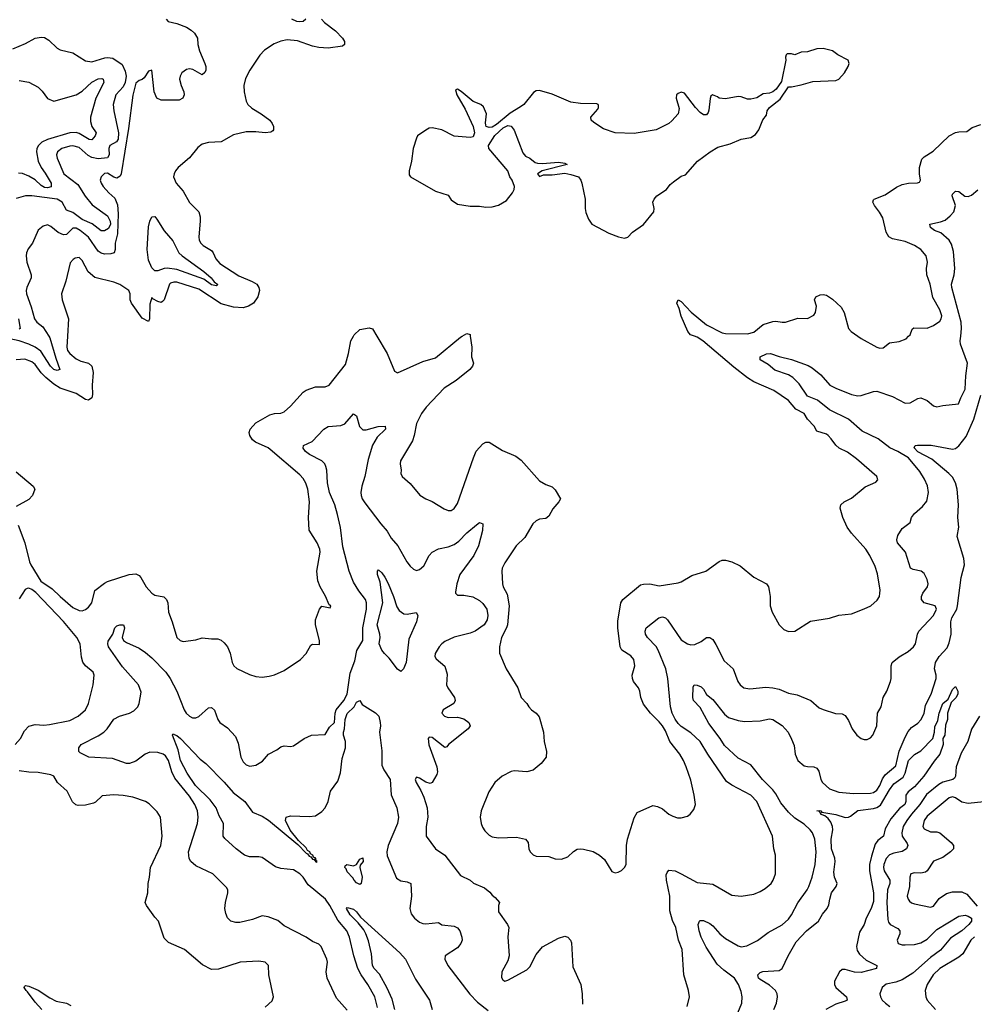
# Model space of a CAD drawing. Header units: inches. Extents: x 1245430 to 1420861, y 606325 to 671315.
# Tile 278 of 319: x 1401553 to 1407609, y 615763 to 622007. Entities that reach past the tile are written whole.
import ezdxf

# ---------------------------------------------------------------- set-up
doc = ezdxf.new("R2010")
doc.units = ezdxf.units.IN
doc.header["$MEASUREMENT"] = 0
doc.layers.add('B4601', color=7, linetype='Continuous')
doc.layers.add('B4602', color=7, linetype='Continuous')

msp = doc.modelspace()

# ---------------------------------------------------------------- linework, layer by layer
at = {"layer": 'B4601', "color": 5}
for points, elevation in [([(1401736.9, 620000), (1401743.1, 619990), (1401781.3, 619861.3), (1401808.2, 619790), (1401790, 619782.9), (1401769.9, 619790), (1401747.9, 619810), (1401686.1, 619906.1), (1401651.2, 619931.3), (1401610.7, 619950.7), (1401550, 619971.7), (1401490, 619984.4), (1401450, 619981.1), (1401390, 619966.9), (1401310, 619989.3), (1401291.3, 620000)], 760), ([(1401855.3, 620000), (1401851.5, 619930), (1401856.8, 619910), (1401870, 619890.2), (1401910, 619857.8), (1401941, 619841), (1401988.9, 619828.9), (1402010.7, 619810.7), (1402018.1, 619770), (1402012.6, 619690), (1402015.2, 619630), (1402010.9, 619609.1), (1401990, 619594.8), (1401970, 619599.5), (1401910, 619637.2), (1401810, 619671.8), (1401770, 619696.2), (1401718.9, 619738.9), (1401688.5, 619768.5), (1401650, 619820.3), (1401630, 619837.3), (1401586, 619854), (1401530, 619850.8)], 780), ([(1401542.4, 618802.4), (1401585, 618690), (1401615.7, 618570), (1401623.7, 618550), (1401687.8, 618447.8), (1401758, 618398), (1401808.6, 618348.6), (1401890, 618279.9), (1401930, 618260.9), (1401950, 618259.2), (1401970, 618266.2), (1401990, 618282), (1402009.4, 618310), (1402030, 618388.4), (1402090, 618434.3), (1402110, 618444.9), (1402248.1, 618488.1), (1402290, 618493.7), (1402310, 618483.8), (1402321.3, 618470), (1402356, 618410), (1402390, 618370.4), (1402410, 618358.7), (1402466.9, 618346.9), (1402484.2, 618330), (1402491.5, 618310), (1402495.8, 618250), (1402520.5, 618190), (1402550.6, 618090.6), (1402570, 618071), (1402590, 618064.9), (1402670, 618075.5), (1402710, 618088.2), (1402770, 618080.4), (1402810, 618080.5), (1402830, 618072.7), (1402850, 618056.3), (1402870.4, 618030), (1402888.2, 617990), (1402901.3, 617930), (1402910.3, 617910.3), (1402930, 617893), (1403010, 617854.4), (1403050, 617841.3), (1403090, 617838.4), (1403136.3, 617843.7), (1403170, 617853), (1403230, 617879.3), (1403335.1, 617950), (1403370, 617988), (1403398.9, 618041.1), (1403410, 618048.2), (1403454.5, 618045.5), (1403455.3, 618070), (1403428.6, 618170), (1403430, 618201), (1403454, 618270), (1403470, 618288), (1403522, 618278), (1403526, 618290), (1403516.6, 618296.6), (1403492.1, 618352.1), (1403459.1, 618410), (1403443.5, 618450), (1403438.4, 618510), (1403459.7, 618630), (1403456.9, 618650), (1403439.7, 618690), (1403388.6, 618770), (1403384.1, 618850), (1403391.4, 618950), (1403379.8, 619030), (1403367.3, 619067.3), (1403350, 619097.6), (1403330, 619120.5), (1403142.4, 619282.4), (1403130, 619292.2), (1403049.1, 619329.1), (1403030, 619343.5), (1403012.4, 619370), (1403008.7, 619390), (1403014, 619410), (1403050, 619451.6), (1403138.8, 619501.2), (1403170, 619510.3), (1403210, 619513.1), (1403230, 619521.7), (1403270, 619556.9), (1403350, 619645.7), (1403370, 619658.6), (1403430, 619680.2), (1403490, 619678.5), (1403516.3, 619690), (1403619.2, 619820.8), (1403639.2, 619890), (1403652.6, 619970), (1403669.5, 620000)], 780), ([(1403818.3, 620000), (1403884.2, 619890), (1403930, 619778), (1403950, 619767.7), (1404110, 619839), (1404190, 619863.2), (1404350, 619994), (1404360.7, 620000)], 780), ([(1404411.4, 620000), (1404420.4, 619930), (1404419.3, 619870), (1404432, 619830), (1404424.6, 619810), (1404409, 619790), (1404320.8, 619719.2), (1404246.4, 619670), (1404131.1, 619550), (1404102, 619510), (1404070, 619446), (1404055.6, 619370), (1404044.2, 619335.8), (1403968.4, 619210), (1403966, 619190), (1403973.4, 619150), (1403970.7, 619130), (1403979.1, 619110), (1404030, 619065.3), (1404091.8, 618991.8), (1404130, 618968.8), (1404170, 618952.7), (1404245.3, 618905.2), (1404270, 618895.3), (1404290, 618894.9), (1404310, 618907.2), (1404330, 618939.3), (1404430.7, 619230), (1404449.3, 619270.7), (1404490, 619318), (1404510, 619328.5), (1404530, 619328.4), (1404616.5, 619276.5), (1404699.4, 619239.4), (1404734.2, 619214.2), (1404850, 619083), (1404890, 619060.7), (1404930, 619046), (1404950, 619026), (1404982.8, 618970), (1404974, 618950), (1404935.1, 618904.9), (1404910, 618859.3), (1404890, 618845.2), (1404850, 618839.3), (1404830, 618829.2), (1404808, 618810), (1404756.5, 618723.5), (1404703, 618670), (1404630, 618562.7), (1404613, 618530), (1404610.5, 618510), (1404614.9, 618430), (1404620.4, 618410), (1404644.3, 618364.3), (1404656.9, 618290), (1404648.1, 618170), (1404642, 618150), (1404610.2, 618090), (1404596.9, 618030), (1404597, 617990), (1404638, 617890), (1404713, 617770), (1404733.4, 617710), (1404770, 617670.6), (1404781.6, 617650), (1404800.4, 617630), (1404829.3, 617609.3), (1404847.4, 617587.4), (1404874.9, 617490), (1404880.3, 617430), (1404893.7, 617366.3), (1404892, 617330), (1404861.6, 617290), (1404810, 617248.6), (1404770, 617238), (1404690, 617243.5), (1404670, 617239.7), (1404613.4, 617210), (1404566, 617170), (1404528.2, 617110), (1404479.3, 616990), (1404474, 616950), (1404479.5, 616910), (1404487.8, 616887.8), (1404504.4, 616864.4), (1404530, 616836.3), (1404550, 616825.5), (1404590, 616818.7), (1404703.7, 616823.7), (1404760.7, 616810), (1404778.4, 616790), (1404783.1, 616750), (1404790.4, 616730), (1404810, 616710.4), (1404830, 616702), (1404910, 616701.6), (1404950, 616686.7), (1404990, 616683.7), (1405030, 616699.5), (1405066.7, 616733.3), (1405090, 616747), (1405110, 616750.3), (1405130, 616747), (1405190, 616732.2), (1405230.8, 616710), (1405262.4, 616682.4), (1405310, 616606), (1405330, 616598), (1405350, 616602), (1405370, 616611.3), (1405390, 616631.3), (1405399.3, 616650), (1405402.9, 616770), (1405409.6, 616810), (1405450, 616946), (1405470, 616979.3), (1405570, 617024), (1405598, 617018), (1405630, 617004), (1405670.3, 616970.3), (1405695.6, 616955.6), (1405726.6, 616946.6), (1405750, 616946), (1405790, 616957.3), (1405805.2, 616970), (1405830, 616998), (1405839.3, 617030), (1405832, 617090), (1405810, 617184), (1405781.5, 617270), (1405763.1, 617310), (1405739.7, 617350), (1405676.8, 617430), (1405650, 617498), (1405630, 617529.7), (1405610, 617555.3), (1405554, 617610), (1405510, 617666), (1405493.3, 617710), (1405487.6, 617750), (1405478.4, 617770), (1405447.3, 617810), (1405439.5, 617830), (1405438.4, 617850), (1405455.4, 617910), (1405449.7, 617950), (1405430, 617973.7), (1405373.3, 618010), (1405362, 618030), (1405347.7, 618150), (1405347.1, 618192.8), (1405367.1, 618310), (1405378.9, 618330), (1405490, 618422.6), (1405510, 618428.8), (1405550.3, 618430.3), (1405610, 618418), (1405730, 618436.5), (1405750, 618442.6), (1405817.1, 618482.9), (1405905.2, 618510), (1405990, 618572.4), (1406010, 618579.5), (1406030, 618580.3), (1406070, 618570.3), (1406124.1, 618544.1), (1406210, 618472.2), (1406290.5, 618430.5), (1406302.8, 618410), (1406307.9, 618387.9), (1406314, 618350), (1406314, 618290), (1406325.5, 618250), (1406370, 618170.8), (1406401.1, 618141.1), (1406430, 618127.3), (1406470, 618130.7), (1406570, 618193), (1406690, 618212.7), (1406750, 618232), (1406830, 618239.3), (1406910, 618270.5), (1406953.2, 618290), (1406993.1, 618326.9), (1407007, 618350), (1407009.6, 618370.3), (1407011.3, 618390), (1406994.1, 618494.1), (1406979.6, 618539.6), (1406946, 618610), (1406920.4, 618650), (1406830, 618750.8), (1406802.6, 618790), (1406774.5, 618850), (1406757.4, 618910), (1406762.4, 618930), (1406783.6, 618950), (1406830, 618972.4), (1406915.4, 619044.6), (1406984.9, 619075.1), (1406996.9, 619090), (1406989.7, 619110), (1406862.3, 619222.3), (1406804.1, 619264.1), (1406752, 619290), (1406729.3, 619310), (1406701.2, 619350), (1406681.2, 619370), (1406670, 619378), (1406610, 619398), (1406592.7, 619430), (1406550, 619474), (1406529.5, 619509.5), (1406477.2, 619537.2), (1406430, 619593), (1406336.3, 619656.3), (1406210, 619710.8), (1406170, 619736.8), (1406082.9, 619802.9), (1405885.9, 619970), (1405850, 619993.3), (1405832.9, 620000)], 780), ([(1405786.9, 615750), (1405801.3, 615810), (1405796.3, 615850), (1405766.6, 615950), (1405755.1, 616110), (1405731.6, 616170), (1405715.1, 616250), (1405694.8, 616294.8), (1405676.8, 616356.8), (1405676.7, 616450), (1405655, 616550), (1405654.7, 616585.2), (1405659.7, 616600.2), (1405670, 616613.1), (1405710, 616608.9), (1405750, 616591.6), (1405850, 616535.8), (1405950, 616525.3), (1406070, 616455.8), (1406130, 616448.4), (1406210, 616462.6), (1406250, 616478.7), (1406282.9, 616497.1), (1406319.6, 616530), (1406333, 616550), (1406348, 616590), (1406348.3, 616710), (1406337.7, 616750), (1406327.4, 616830), (1406229.8, 617050), (1406190, 617090.7), (1406070, 617152.9), (1406036.4, 617176.4), (1405917.8, 617350), (1405870, 617430.6), (1405810, 617485.4), (1405750, 617524.4), (1405730, 617543.4), (1405710, 617571.7), (1405691.5, 617610), (1405681.2, 617650), (1405664.4, 617830), (1405652.2, 617890), (1405602.9, 618010), (1405590, 618031.5), (1405535.6, 618090), (1405523.5, 618110), (1405521.3, 618130), (1405526.3, 618150), (1405606.3, 618213.6), (1405630, 618219.7), (1405650, 618213.4), (1405662, 618202), (1405750, 618075.8), (1405790, 618049.1), (1405810, 618042.7), (1405835.3, 618044.7), (1405876, 618064), (1405910, 618090.4), (1405931.3, 618090), (1405950, 618076), (1405970, 618046), (1406022.3, 617942.3), (1406078.8, 617890), (1406108.2, 617810), (1406123, 617790), (1406147.3, 617770), (1406185.1, 617765.1), (1406286.1, 617773.9), (1406330, 617770.2), (1406370, 617762.5), (1406430, 617735.6), (1406485.1, 617725.1), (1406571.1, 617691.1), (1406624.4, 617644.4), (1406650, 617632), (1406728.1, 617608.1), (1406770, 617604.9), (1406790, 617594), (1406810, 617562.8), (1406833.4, 617510), (1406864, 617470), (1406891.3, 617450), (1406910, 617442), (1406930, 617443), (1406950, 617453.4), (1406964.5, 617470), (1406989.7, 617530.3), (1406995.1, 617610), (1407017.4, 617650), (1407031.3, 617708.7), (1407053.6, 617750), (1407076.9, 617810), (1407081.3, 617830), (1407081.6, 617910), (1407087, 617930), (1407132.6, 617967.4), (1407190, 618000.3), (1407222.9, 618030), (1407234.7, 618050), (1407248, 618110), (1407257.7, 618130), (1407349.7, 618230), (1407369.6, 618270), (1407360.9, 618290), (1407290, 618309.8), (1407274, 618330), (1407274.4, 618350), (1407282.5, 618370), (1407312.8, 618410), (1407315.7, 618430), (1407310, 618457.4), (1407290, 618495.8), (1407270.9, 618510.9), (1407221.4, 618521.4), (1407203.5, 618530), (1407171.9, 618630), (1407121.1, 618690), (1407116.3, 618710), (1407123.3, 618736.7), (1407150, 618781), (1407202, 618818), (1407209.2, 618850), (1407230, 618876), (1407280.1, 618919.9), (1407306.7, 618953.3), (1407318.4, 619010), (1407311.3, 619051.3), (1407293.3, 619093.3), (1407263.3, 619143.3), (1407191.4, 619230), (1407123.4, 619270), (1407072.4, 619292.4), (1406998.6, 619350), (1406898.1, 619398.1), (1406810, 619474.1), (1406690, 619534.1), (1406613.9, 619593.9), (1406550, 619619.2), (1406497.2, 619697.2), (1406457.4, 619737.4), (1406430, 619754.5), (1406344, 619784), (1406301, 619821), (1406249.2, 619850), (1406249.5, 619870), (1406290, 619888.4), (1406314.8, 619890), (1406370, 619871.6), (1406450, 619852.5), (1406554.6, 619814.6), (1406580.5, 619800.5), (1406636.1, 619756.1), (1406691.8, 619690), (1406730, 619670.2), (1406830, 619630.4), (1406870, 619622), (1406890, 619624), (1406969.5, 619650.5), (1406990, 619652.4), (1407090, 619617.3), (1407170, 619575.2), (1407202.4, 619577.6), (1407250, 619604.9), (1407270, 619608.5), (1407310, 619593.1), (1407350, 619559.5), (1407370, 619553.1), (1407410, 619561.6), (1407509.3, 619570.7), (1407522.9, 619610), (1407550, 619664), (1407554.7, 619750), (1407565.2, 619830), (1407522, 619950), (1407518.5, 619970), (1407522.2, 620000)], 760), ([(1406870.4, 620000), (1406890, 619986), (1406990, 619931.4), (1407010, 619924.7), (1407030, 619927.2), (1407070, 619957.6), (1407132.5, 619967.5), (1407175.6, 619984.4), (1407191.7, 620000)], 780), ([(1406108.4, 615710), (1406133.3, 615770), (1406136.4, 615810), (1406130, 615844), (1406112, 615890), (1406087.4, 615930), (1406019.4, 615979.4), (1405977.2, 616017.2), (1405906.8, 616126.8), (1405875.3, 616190), (1405863.7, 616230), (1405857.7, 616270), (1405864.5, 616290), (1405870, 616294.4), (1405890, 616294), (1405930, 616275.5), (1405950, 616260.9), (1405995.3, 616210), (1406030, 616180.5), (1406110, 616135.2), (1406130, 616128.1), (1406165.5, 616134.5), (1406232.7, 616167.3), (1406302, 616218), (1406390, 616266.7), (1406430, 616303.6), (1406448.7, 616330), (1406490, 616407), (1406548.5, 616490), (1406558, 616510), (1406579.1, 616570), (1406598.3, 616650), (1406605.7, 616730), (1406597.2, 616810), (1406581.5, 616850), (1406567.2, 616870), (1406530, 616906.6), (1406470, 616944.8), (1406430, 616982), (1406380.9, 617040.9), (1406350, 617097.6), (1406330, 617124.5), (1406265.3, 617190), (1406190, 617281.6), (1406110, 617325.1), (1406023.8, 617403.8), (1405996, 617450), (1405924.5, 617544.5), (1405870, 617646), (1405826.6, 617690), (1405822.4, 617710), (1405824.8, 617775.2), (1405831.4, 617788.6), (1405850, 617788), (1405876.2, 617776.2), (1405890, 617762.6), (1405910, 617727.7), (1405950, 617697.2), (1406023.1, 617603.1), (1406050, 617583.2), (1406110, 617564), (1406150, 617556.5), (1406250, 617560.4), (1406310, 617574.4), (1406330, 617570.4), (1406390, 617532), (1406428.8, 617490), (1406450, 617444), (1406465.6, 617405.6), (1406473.1, 617350), (1406488.4, 617310), (1406530, 617276.5), (1406550, 617271), (1406590, 617270.2), (1406610, 617260.3), (1406621.8, 617241.8), (1406634.2, 617190), (1406645, 617170), (1406690, 617130.3), (1406750, 617108), (1406841.3, 617101.3), (1406950, 617102.3), (1406970, 617106.3), (1406990, 617121.6), (1407010, 617150.2), (1407026.5, 617193.5), (1407042.3, 617217.7), (1407110, 617274.9), (1407132, 617368), (1407170, 617458.4), (1407190, 617493), (1407210, 617519.3), (1407250, 617546.7), (1407270, 617566.7), (1407290, 617608.2), (1407299.1, 617660.9), (1407334.2, 617730), (1407365.8, 617830), (1407366.4, 617850), (1407355.9, 617890), (1407362.9, 617930), (1407385.8, 617970), (1407436.9, 618023.1), (1407450, 618055.8), (1407461.1, 618110), (1407459.8, 618190), (1407466.5, 618213.5), (1407497.3, 618270), (1407502.9, 618290), (1407524.4, 618470), (1407547, 618550), (1407542.3, 618590), (1407500.9, 618730), (1407511.4, 618790), (1407503.9, 618850), (1407508.7, 618930), (1407499.2, 619030), (1407489.9, 619070), (1407470, 619106.4), (1407446.6, 619130), (1407339.8, 619219.8), (1407250, 619267), (1407227.1, 619292.9), (1407232.8, 619307.2), (1407248, 619310), (1407334, 619310), (1407470, 619284.4), (1407490, 619288.9), (1407510, 619304.6), (1407556, 619364), (1407605.9, 619474.1), (1407650, 619627.3)], 740), ([(1403630, 615727), (1403562.3, 615802.3), (1403502.8, 615930), (1403498, 615970), (1403505.3, 616030), (1403501.5, 616050), (1403465.6, 616130), (1403450, 616145.6), (1403410, 616162.6), (1403370, 616189.7), (1403230, 616260.4), (1403190, 616294.8), (1403130, 616319.1), (1403090, 616323.5), (1403030, 616301.6), (1402950, 616282.7), (1402923.3, 616283.3), (1402891.4, 616291.4), (1402871.5, 616311.5), (1402859.5, 616339.5), (1402853.6, 616370), (1402858, 616410), (1402874, 616470), (1402872.7, 616490), (1402863.9, 616503.9), (1402778.4, 616590), (1402670, 616641.6), (1402638.4, 616670), (1402627.9, 616687.9), (1402623.5, 616730), (1402679.8, 616910), (1402684.4, 616950), (1402680.7, 616990), (1402663.4, 617030), (1402630, 617083.8), (1402537.7, 617197.7), (1402518.1, 617238.1), (1402496.2, 617310), (1402478.3, 617338.3), (1402463.1, 617350), (1402430, 617360.8), (1402378.3, 617361.7), (1402349.4, 617350.6), (1402290, 617306.2), (1402250, 617291.1), (1402230, 617291.1), (1402141.9, 617321.9), (1401990.9, 617330.9), (1401937.3, 617357.3), (1401927, 617367), (1401928.2, 617390), (1401943.5, 617410), (1402050, 617466), (1402086.8, 617490), (1402107.1, 617510), (1402150, 617571.1), (1402186, 617590), (1402250, 617609.5), (1402276.2, 617623.8), (1402301.5, 617650), (1402309.9, 617670), (1402322.7, 617742.7), (1402305.4, 617790), (1402204.3, 617904.3), (1402116, 618030), (1402111.3, 618050), (1402114.5, 618065.5), (1402143.7, 618110), (1402157.2, 618150), (1402170, 618162.8), (1402188, 618170), (1402210.3, 618170.3), (1402217.1, 618150), (1402202, 618090), (1402210.7, 618070), (1402230, 618057.1), (1402310, 618021.5), (1402350, 617994.2), (1402390, 617960.7), (1402479.3, 617870), (1402507.6, 617830), (1402549, 617749), (1402595.4, 617630), (1402609, 617609), (1402630, 617591.3), (1402650, 617581.2), (1402670, 617580.7), (1402690, 617589.3), (1402750, 617644.2), (1402770, 617645.3), (1402788.4, 617628.4), (1402810.2, 617570.2), (1402823.1, 617550), (1402870, 617517), (1402920.9, 617460.9), (1402938.6, 617418.6), (1402955.3, 617330), (1402970, 617301.6), (1402990, 617281.3), (1403013, 617273), (1403050, 617279.6), (1403093.7, 617306.3), (1403131.1, 617348.9), (1403183.8, 617376.2), (1403210, 617396.3), (1403230, 617403), (1403270, 617399.3), (1403290, 617403), (1403357.2, 617450), (1403404, 617470), (1403490, 617474.4), (1403518.9, 617521.1), (1403549.8, 617550), (1403553, 617610), (1403560.2, 617630), (1403608.7, 617690), (1403630.7, 617730), (1403650, 617864), (1403678, 617942), (1403692, 618008), (1403728.9, 618071.1), (1403729.1, 618150), (1403751.9, 618270), (1403753.6, 618310), (1403745.5, 618330), (1403704.5, 618384.5), (1403670, 618441), (1403643.7, 618510), (1403603.6, 618663.6), (1403587.2, 618787.2), (1403569.3, 618869.3), (1403551.1, 618931.1), (1403518.2, 619010), (1403506.2, 619070), (1403501.9, 619150), (1403494.8, 619174.8), (1403487.5, 619190), (1403469.5, 619209.5), (1403391.2, 619250), (1403366, 619270), (1403352, 619290), (1403352.7, 619307.3), (1403408.2, 619331.8), (1403482, 619410), (1403510, 619428.2), (1403590, 619433.4), (1403614.9, 619445.1), (1403670, 619507.3), (1403690, 619496), (1403707.9, 619427.9), (1403730, 619406.4), (1403750, 619406), (1403826.9, 619426.9), (1403872, 619430), (1403874, 619410), (1403820.1, 619359.9), (1403790.2, 619309.8), (1403762.4, 619217.6), (1403741.7, 619110), (1403722.9, 619050), (1403717.3, 619010), (1403719.6, 618990), (1403726, 618970), (1403743, 618943), (1403842.8, 618810), (1403883.6, 618763.6), (1403910, 618720.3), (1403951.9, 618671.9), (1404008.9, 618570), (1404030, 618541.6), (1404050, 618522.4), (1404070, 618514.4), (1404090, 618520.3), (1404115.9, 618544.1), (1404149.7, 618610), (1404170, 618630.3), (1404209.1, 618650.9), (1404270, 618663.8), (1404310, 618679.3), (1404339.3, 618700.7), (1404390, 618754), (1404450, 618804.9), (1404470, 618818.8), (1404490.4, 618810), (1404488.2, 618768.2), (1404463.5, 618670), (1404434.5, 618610), (1404345.4, 618490), (1404326.1, 618430), (1404316.7, 618376.7), (1404317.6, 618370), (1404330, 618358.7), (1404370, 618357.5), (1404427.3, 618347.3), (1404470, 618323.2), (1404490, 618305.2), (1404515.2, 618270), (1404522.9, 618230), (1404518.1, 618201.9), (1404498.9, 618170), (1404443.1, 618130), (1404410, 618117.3), (1404310, 618092.4), (1404250, 618063.5), (1404230.3, 618050), (1404212.9, 618030), (1404188.4, 617988.4), (1404186, 617970), (1404194.9, 617954.9), (1404250, 617907.3), (1404263.7, 617856.3), (1404260.4, 617790), (1404268.2, 617770), (1404310.4, 617710), (1404315.5, 617690), (1404307.3, 617670), (1404238.8, 617630), (1404230.7, 617610), (1404247.3, 617590), (1404270, 617583.1), (1404330, 617583.7), (1404370, 617574.4), (1404402, 617550), (1404410.6, 617530), (1404398, 617510), (1404273, 617410), (1404263, 617397), (1404250, 617392), (1404170, 617454.9), (1404150, 617456.8), (1404143.8, 617450), (1404148, 617408), (1404199, 617270), (1404202.3, 617237.7), (1404199.3, 617220.7), (1404170.2, 617169.8), (1404156.1, 617163.9), (1404130, 617172), (1404090, 617197.3), (1404070, 617204), (1404062.2, 617190), (1404067.4, 617170), (1404098.4, 617118.4), (1404116.6, 617076.6), (1404137.4, 617010), (1404141.7, 616950), (1404130.3, 616890), (1404132.2, 616830), (1404190.2, 616750.2), (1404250.4, 616710), (1404350, 616581.1), (1404410, 616550.3), (1404432.4, 616532.4), (1404502.2, 616502.2), (1404534.7, 616474.7), (1404550, 616454.8), (1404570, 616441), (1404596.3, 616410), (1404590.7, 616390), (1404590.7, 616350), (1404648.2, 616270), (1404655.3, 616250), (1404648.7, 616191.3), (1404657.4, 616070), (1404650, 616039.3), (1404610.6, 615970), (1404610, 615934), (1404618.5, 615918.5), (1404630, 615910.7), (1404650, 615917.1), (1404770, 615981.3), (1404790, 616001.6), (1404830, 616079.3), (1404870, 616128.2), (1404970, 616183.8), (1405010, 616194.9), (1405030, 616188.7), (1405047.2, 616170), (1405052.8, 616152.8), (1405062, 616002), (1405113, 615890), (1405122, 615830), (1405123.5, 615763.5)], 760), ([(1401530, 619139.8), (1401638.9, 619050), (1401648, 619030), (1401634, 618990), (1401610, 618963.9), (1401530, 618919.3)], 780), ([(1401525, 617410), (1401558.2, 617450), (1401583.1, 617496.9), (1401610, 617526.3), (1401650, 617537.6), (1401705.6, 617534.4), (1401742.6, 617537.4), (1401870, 617562.7), (1401924.5, 617590), (1401969.6, 617630), (1401989.6, 617670), (1402018.4, 617790), (1402024.7, 617850), (1402018, 617870), (1401970.5, 617910.5), (1401954.2, 617934.2), (1401945.1, 617965.1), (1401935.7, 618050), (1401915.1, 618090), (1401831, 618191), (1401655.9, 618375.9), (1401630, 618394.8), (1401610, 618402.4), (1401599.7, 618400.3), (1401586.7, 618393.3), (1401550, 618335.3)], 780), ([(1406336.2, 615730), (1406354.5, 615770), (1406360.2, 615810), (1406357.3, 615830), (1406347.7, 615850), (1406310, 615884.6), (1406250, 615919.8), (1406240.2, 615930), (1406236.2, 615950), (1406250, 615964.5), (1406267.8, 615972.2), (1406370, 615977.5), (1406390.3, 615989.7), (1406428.8, 616071.2), (1406479.3, 616160.7), (1406543.4, 616230), (1406620.8, 616290), (1406645.7, 616334.3), (1406675, 616370), (1406686.4, 616393.6), (1406691.2, 616431.2), (1406703.2, 616470), (1406731.4, 616510), (1406738.1, 616530), (1406722.7, 616570), (1406718.3, 616601.7), (1406725.9, 616670), (1406724.2, 616690), (1406703.1, 616750), (1406700.6, 616810), (1406711.3, 616870), (1406709.9, 616890), (1406698.8, 616918.8), (1406681.2, 616941.2), (1406659.6, 616959.6), (1406633.2, 616970), (1406636.4, 616976.4), (1406630, 616978), (1406626.6, 616986.6), (1406609.2, 616990.8), (1406626.8, 616993.2), (1406636, 616990), (1406641.4, 616981.4), (1406730, 616966.2), (1406790, 616947.5), (1406810, 616949.3), (1406824.1, 616955.9), (1406870, 616993.1), (1406970, 617005.6), (1406990, 617011), (1407014.4, 617025.6), (1407070, 617123), (1407099.2, 617160.8), (1407157, 617203), (1407169.7, 617230.3), (1407190.7, 617310), (1407230, 617347.3), (1407270, 617370.9), (1407345.2, 617450), (1407356.1, 617490), (1407357.6, 617522.4), (1407376.8, 617563.2), (1407385.7, 617610), (1407408.4, 617670), (1407442, 617698), (1407470, 617760.5), (1407490, 617778), (1407503.7, 617750), (1407503.6, 617730), (1407492.5, 617707.5), (1407462, 617678), (1407439.5, 617610), (1407438.4, 617570), (1407425.5, 617534.5), (1407420.7, 617470), (1407408, 617450), (1407411.3, 617410), (1407390.8, 617350), (1407354.2, 617305.8), (1407287.7, 617210), (1407230, 617142.6), (1407190.1, 617109.9), (1407173.6, 617090), (1407174.3, 617050), (1407167.6, 617030), (1407134.8, 617005.2), (1407079.4, 616940.6), (1407043.3, 616876.7), (1407032.1, 616830), (1406997.6, 616802.4), (1406980.8, 616779.2), (1406956.3, 616703.7), (1406944.6, 616650), (1406943.3, 616610), (1406969.6, 616470), (1406970, 616416), (1406954.6, 616370), (1406922.1, 616310), (1406910, 616269.6), (1406880, 616220), (1406860.8, 616130), (1406865.2, 616105.2), (1406880.4, 616080.4), (1406923.7, 616043.7), (1406991, 616010), (1406987.3, 615990), (1406890, 615965.4), (1406847.7, 615967.7), (1406790, 615984.4), (1406770, 615984.7), (1406754, 615970), (1406721.7, 615910), (1406721.7, 615890), (1406730.3, 615870), (1406797.3, 615810), (1406802, 615790), (1406790, 615782.4), (1406730, 615764.3), (1406666.3, 615730)], 720), ([(1403823.4, 615743.4), (1403806.6, 615810), (1403762.3, 615890), (1403719.1, 615950), (1403698, 615990), (1403672.5, 616070), (1403645.7, 616190), (1403627.8, 616230), (1403570, 616297.4), (1403521.2, 616390), (1403492.4, 616430), (1403382.1, 616522.1), (1403351.3, 616570), (1403330, 616590.6), (1403290, 616615.4), (1403210, 616623.9), (1403174.6, 616634.6), (1403090, 616694.4), (1403070, 616699), (1403010, 616699.5), (1402979.7, 616710), (1402925.1, 616750), (1402854.9, 616814.9), (1402843.1, 616830), (1402846.5, 616910), (1402818.4, 616958.4), (1402800.1, 617010), (1402760.7, 617060.7), (1402668, 617150), (1402616, 617230), (1402573.8, 617310), (1402557.2, 617377.2), (1402522, 617470), (1402523.5, 617476.5), (1402530, 617478.7), (1402533.6, 617473.6), (1402550, 617469.1), (1402573, 617450), (1402698.2, 617318.2), (1402733.1, 617290), (1402850, 617172.4), (1402906.6, 617106.6), (1402981.9, 617050), (1403030, 616981.9), (1403090, 616957.2), (1403131, 616931), (1403316.9, 616776.9), (1403370, 616721.8), (1403378.7, 616718.7), (1403390, 616702.9), (1403399.5, 616699.5), (1403410, 616684.1), (1403418.5, 616681.5), (1403426, 616686), (1403422.4, 616677.6), (1403434.5, 616665.5), (1403440.9, 616670), (1403433.2, 616673.2), (1403430.5, 616690), (1403415.8, 616695.8), (1403411.7, 616710), (1403397.1, 616717.1), (1403392.9, 616730), (1403379.1, 616739.1), (1403370, 616755), (1403321.6, 616801.6), (1403268.5, 616868.5), (1403238, 616930), (1403242.4, 616950), (1403270, 616958.6), (1403390, 616954.6), (1403430, 616958.7), (1403470, 616987), (1403489.7, 617010), (1403509.8, 617050), (1403525.2, 617114.8), (1403570, 617179.5), (1403588.8, 617231.2), (1403597.5, 617322.5), (1403619.2, 617390), (1403619.6, 617430), (1403607.7, 617470), (1403606.5, 617490), (1403612.8, 617510), (1403617.7, 617570), (1403630, 617606.8), (1403675.1, 617650), (1403690, 617680.5), (1403710, 617690.5), (1403725.1, 617665.1), (1403810, 617612.7), (1403831.1, 617591.1), (1403839.7, 617550), (1403841.4, 617530), (1403834.5, 617490), (1403849.6, 617370), (1403850, 617280.7), (1403862.7, 617250), (1403903.8, 617190), (1403910, 617090.8), (1403945.4, 617010), (1403956.3, 616950), (1403949.4, 616910), (1403889.4, 616770), (1403882.7, 616730), (1403884.8, 616704.8), (1403943.2, 616563.2), (1403970, 616547), (1404010, 616541.1), (1404033.7, 616530), (1404037.6, 616450), (1404027.1, 616370), (1404037.2, 616337.2), (1404056.9, 616310), (1404090, 616284.7), (1404110, 616275.8), (1404130, 616273.6), (1404210, 616282), (1404230, 616268.2), (1404310, 616259.4), (1404330, 616247.8), (1404344.7, 616230), (1404358.4, 616190), (1404358.9, 616170), (1404351.8, 616148.2), (1404330, 616121.6), (1404252.7, 616070), (1404249.1, 616050), (1404267.8, 616010), (1404408.3, 615828.3), (1404457.6, 615777.6), (1404524.9, 615724.9)], 740), ([(1407641.3, 617590), (1407591.9, 617508.1), (1407568.2, 617430), (1407524.9, 617355.1), (1407494.1, 617270), (1407488.8, 617211.2), (1407482.8, 617197.2), (1407471.6, 617188.4), (1407410, 617171.8), (1407382.6, 617157.4), (1407305.7, 617094.3), (1407263.6, 617030), (1407209.6, 616970), (1407180.3, 616930), (1407158.1, 616890), (1407148.4, 616850), (1407150.7, 616830.7), (1407183.5, 616783.5), (1407187.7, 616770), (1407179.3, 616750), (1407150, 616733.5), (1407097.3, 616722.7), (1407070, 616710.6), (1407050, 616687.3), (1407034.4, 616650), (1407032.6, 616630), (1407037.6, 616610), (1407072.4, 616550), (1407071.8, 616530), (1407058.3, 616490), (1407053.6, 616410), (1407061.1, 616301.1), (1407065.3, 616285.3), (1407075.8, 616270), (1407124.1, 616244.1), (1407136, 616230), (1407135.3, 616210), (1407118.9, 616170), (1407125.5, 616150), (1407150, 616141.3), (1407170, 616140.2), (1407230, 616142.3), (1407270, 616153.3), (1407310, 616176.8), (1407370, 616238.5), (1407510, 616323), (1407550, 616328.8), (1407570, 616323), (1407590.2, 616310), (1407590.2, 616290), (1407574.8, 616270), (1407530.1, 616230), (1407458, 616182), (1407393.7, 616106.3), (1407330, 616060.6), (1407218.5, 615961.5), (1407150, 615917.8), (1407110, 615903.2), (1407050, 615890.6), (1407023.1, 615870), (1407009, 615830), (1407013.4, 615810), (1407024.9, 615790), (1407044.6, 615770), (1407073.7, 615750)], 740), ([(1403110, 615746), (1403155.1, 615784.9), (1403162.7, 615810), (1403133.3, 615950), (1403131.6, 616010), (1403111, 616031), (1403070, 616036.9), (1402952, 616030), (1402814.7, 615985.3), (1402770, 615984.7), (1402712.8, 616012.8), (1402599, 616110), (1402496.2, 616156.2), (1402470, 616182), (1402433.2, 616290), (1402410, 616315.3), (1402358, 616390), (1402349.6, 616410), (1402366.6, 616470), (1402366.9, 616530), (1402375.8, 616570), (1402381.7, 616630), (1402448.1, 616770), (1402457.3, 616830), (1402445.1, 616950), (1402424.2, 616984.2), (1402374.6, 617034.6), (1402350, 617049.6), (1402270, 617077.6), (1402210, 617087.8), (1402150, 617091.5), (1402074.9, 617085.1), (1402033.9, 617046.1), (1402020.7, 617039.3), (1401970, 617025.3), (1401924.2, 617024.2), (1401908.7, 617028.7), (1401887.6, 617047.6), (1401854.7, 617114.7), (1401793.6, 617170), (1401769.3, 617210), (1401750, 617218.3), (1401670, 617233.6), (1401610, 617234.8), (1401550, 617243.2)], 780), ([(1407670, 617048.2), (1407570, 617037.4), (1407530, 617046.3), (1407490, 617072), (1407470, 617079.3), (1407450, 617073.5), (1407310, 616957.5), (1407290.2, 616930), (1407281.8, 616890), (1407290, 616875.8), (1407330, 616858.2), (1407370, 616857.6), (1407390.9, 616850.9), (1407461.1, 616790), (1407476.5, 616770), (1407477.6, 616750), (1407458, 616730), (1407410, 616695.1), (1407350, 616671.5), (1407310.3, 616610), (1407298.4, 616601.6), (1407270, 616595.3), (1407230, 616598.2), (1407207, 616590), (1407200.2, 616570), (1407196.8, 616510), (1407183.8, 616450), (1407188.3, 616430), (1407198, 616418), (1407210, 616407.5), (1407230, 616401.1), (1407330, 616378.7), (1407350, 616386.4), (1407386.6, 616433.4), (1407433.2, 616466.8), (1407470, 616477.7), (1407530, 616476.8), (1407561.5, 616461.5), (1407626.1, 616386.1)], 760), ([(1403932.5, 615730), (1403915.6, 615795.6), (1403884.9, 615864.9), (1403835, 615955), (1403802.5, 615990), (1403790.5, 616010), (1403784.4, 616084.4), (1403765.3, 616165.3), (1403748.6, 616210), (1403735.2, 616235.2), (1403699.8, 616279.8), (1403648.3, 616330), (1403625, 616370), (1403630, 616376.5), (1403670, 616366.9), (1403690, 616350.1), (1403715.7, 616315.7), (1403965, 616090), (1404000.5, 616050), (1404062.8, 615922.8), (1404152.4, 615790), (1404170.1, 615730.1)], 720), ([(1407610, 616192.1), (1407586.4, 616170), (1407536.6, 616083.4), (1407510, 616062.3), (1407389.1, 615990), (1407348.4, 615950), (1407309.1, 615890), (1407296.1, 615850), (1407300.3, 615810), (1407310.3, 615790), (1407362.3, 615730)], 760), ([(1401692.7, 615730), (1401650, 615776), (1401603.3, 615843.3), (1401594, 615850), (1401582, 615870), (1401583.1, 615876.9), (1401590, 615882), (1401610, 615878.8), (1401670, 615852.7), (1401743.6, 615803.6), (1401783.9, 615783.9), (1401850, 615771.3), (1401876.5, 615756.5)], 780)]:
    msp.add_lwpolyline(points, dxfattribs=dict(at, elevation=elevation))
for points, elevation in [([(1404010, 618238.3), (1404067.1, 618247.1), (1404079.1, 618230), (1404070.4, 618190), (1404021.6, 618078.4), (1404004.2, 617930), (1403988.6, 617891.4), (1403970, 617873.7), (1403950, 617888.4), (1403897.6, 617957.6), (1403867.3, 617987.3), (1403850.3, 618010), (1403833.2, 618050), (1403839.2, 618090), (1403837.5, 618110), (1403820.2, 618170), (1403856.7, 618310), (1403840.3, 618440.3), (1403823.1, 618490), (1403822.9, 618510), (1403830, 618519.1), (1403850, 618500.3), (1403870, 618472), (1403890, 618432.7), (1403923.8, 618350), (1403944.6, 618284.6), (1403960.2, 618260.2), (1403990, 618240.3)], 740), ([(1403710, 616522.4), (1403690, 616533.3), (1403674.7, 616550), (1403665.8, 616565.8), (1403630, 616603.7), (1403623.2, 616623.2), (1403615.3, 616630), (1403618, 616642), (1403628.9, 616651.1), (1403670, 616642), (1403688.9, 616651.1), (1403710, 616684.7), (1403730, 616692), (1403732.7, 616670), (1403713.4, 616646.6), (1403710.5, 616630), (1403726, 616570), (1403719.3, 616530)], 720)]:
    msp.add_lwpolyline(points, close=True, dxfattribs=dict(at, elevation=elevation))
at = {"layer": 'B4602', "color": 5}
for points, elevation in [([(1402482.4, 622010), (1402495.6, 621995.6), (1402550, 621983.1), (1402610, 621961.1), (1402641.3, 621941.3), (1402661.8, 621921.8), (1402680.5, 621890), (1402683, 621850), (1402694.3, 621810), (1402727.7, 621730), (1402733.1, 621710), (1402732.9, 621687.2), (1402727.8, 621672.2), (1402710, 621658.7), (1402651.7, 621691.7), (1402630, 621695.8), (1402610, 621692), (1402582.3, 621670), (1402571.1, 621650), (1402566.8, 621630), (1402577.1, 621590), (1402594.7, 621550), (1402596.5, 621530), (1402588.7, 621510), (1402563.5, 621496.5), (1402450, 621497.9), (1402422.2, 621510), (1402405.6, 621550), (1402390, 621688), (1402370, 621682), (1402341.4, 621638.6), (1402330, 621628), (1402310, 621622), (1402290, 621605.2), (1402270, 621529.2), (1402242.6, 621317.4), (1402197.5, 621030), (1402190, 621015.3), (1402170, 621003.4), (1402150, 621009.8), (1402110, 621033.3), (1402090, 621032.2), (1402069, 621010), (1402063.6, 620990), (1402069.2, 620970), (1402082.4, 620950), (1402118, 620910), (1402156.3, 620876.3), (1402173.6, 620833.6), (1402176.9, 620776.9), (1402173.1, 620650), (1402158.2, 620590), (1402158.6, 620550), (1402151.3, 620530), (1402130, 620522.5), (1402090, 620521.3), (1402070, 620526), (1402050, 620538.8), (1401990, 620627.9), (1401936.8, 620670), (1401910, 620685), (1401890, 620684.4), (1401850, 620645), (1401830, 620642.9), (1401797.2, 620657.2), (1401750, 620695.8), (1401730, 620706.3), (1401701.6, 620698.4), (1401670, 620671.8), (1401634.3, 620590), (1401605.7, 620554.3), (1401595.9, 620530), (1401593.9, 620510), (1401598.9, 620470), (1401625, 620390), (1401626, 620370), (1401598.3, 620310), (1401593.8, 620290), (1401595.5, 620270), (1401625.9, 620185.9), (1401645.9, 620110), (1401661.8, 620090), (1401699.9, 620059.9), (1401736.9, 620000)], 760), ([(1403466.3, 622010), (1403485.5, 621990), (1403557.2, 621937.2), (1403600.7, 621890), (1403612.4, 621870), (1403614, 621850), (1403600.3, 621839.8), (1403510, 621827.3), (1403450, 621831.5), (1403410, 621840.5), (1403314.1, 621874.1), (1403250, 621879.8), (1403208.4, 621871.6), (1403166.5, 621853.5), (1403106.8, 621813.2), (1403076.9, 621783.1), (1403013.2, 621686.8), (1402985.1, 621634.9), (1402974, 621590), (1402976.1, 621550), (1402989.2, 621490), (1403000.8, 621470), (1403026.2, 621446.2), (1403085.3, 621410), (1403139.3, 621370), (1403154.9, 621350), (1403162, 621330), (1403162.8, 621310), (1403158, 621302), (1403145.5, 621294.5), (1403110.3, 621289.7), (1403050, 621296.4), (1402990, 621295.8), (1402910, 621277), (1402830, 621232.8), (1402750, 621228.6), (1402710, 621217.7), (1402683.4, 621196.6), (1402630, 621131.2), (1402557.1, 621070), (1402540.4, 621050), (1402532.2, 621030), (1402528.5, 621010), (1402544.4, 620970), (1402590, 620919.5), (1402630, 620848.5), (1402689.2, 620789.2), (1402697.1, 620757.1), (1402698, 620730), (1402688.2, 620630), (1402691.5, 620610), (1402702.3, 620590), (1402715.8, 620575.8), (1402770, 620543.6), (1402781.1, 620530), (1402796.6, 620490), (1402821.7, 620461.7), (1402942.6, 620382.6), (1403027.7, 620347.7), (1403056.1, 620330), (1403069.2, 620310), (1403074.7, 620290), (1403063.6, 620250), (1403035.2, 620210), (1403003.5, 620190), (1402970, 620179.9), (1402910, 620183.9), (1402830, 620205.9), (1402690, 620298.7), (1402550, 620342.4), (1402530, 620343.8), (1402510, 620337.2), (1402503, 620330), (1402470, 620231.1), (1402459.4, 620220.6), (1402450, 620214.5), (1402430, 620220.6), (1402396.9, 620236.9), (1402390, 620245.2), (1402377.3, 620202.7), (1402376.4, 620110), (1402370, 620094), (1402330, 620115.3), (1402262, 620210), (1402254, 620230), (1402253.2, 620270), (1402246, 620290), (1402187.3, 620327.3), (1402150, 620343.2), (1402030, 620373.5), (1401988, 620408), (1401950, 620479.5), (1401939.5, 620490), (1401930, 620498.4), (1401905.1, 620494.9), (1401892.4, 620487.6), (1401873.4, 620466.6), (1401845.5, 620350), (1401818.3, 620270), (1401823.1, 620230), (1401861.3, 620110), (1401855.3, 620000)], 780), ([(1403367.1, 622010), (1403350, 621995.2), (1403330, 621994.3), (1403310, 621995.8), (1403278.6, 622010)], 760), ([(1401510, 621822.3), (1401590, 621857.3), (1401650, 621890.2), (1401690, 621896.5), (1401710, 621894.6), (1401738.4, 621878.4), (1401790, 621826), (1401810, 621815.6), (1401890, 621796.5), (1401970, 621746.2), (1402010, 621741.2), (1402093.9, 621766.1), (1402110, 621768.7), (1402143.8, 621763.8), (1402203.5, 621723.5), (1402222, 621682), (1402227.7, 621650), (1402222.2, 621610), (1402210, 621581.3), (1402162, 621530), (1402146.6, 621470), (1402149.4, 621430), (1402180.6, 621290), (1402178.1, 621250), (1402166.7, 621233.3), (1402125.5, 621210), (1402118.3, 621190), (1402121.1, 621150), (1402110, 621130.9), (1402050, 621125.6), (1402010, 621134.2), (1401986.8, 621146.8), (1401930, 621197.3), (1401890, 621207.2), (1401870, 621205.7), (1401819.6, 621190), (1401792.9, 621170), (1401787, 621150), (1401789.5, 621130), (1401832.6, 621030), (1401921.3, 620961.3), (1401968.4, 620888.4), (1402013.1, 620833.1), (1402110, 620762.7), (1402125.9, 620730), (1402127.8, 620710), (1402116.9, 620683.1), (1402090, 620668.1), (1402070, 620669.1), (1402013, 620713), (1401950, 620739.4), (1401890, 620785.2), (1401850, 620798.5), (1401821.4, 620850), (1401790, 620870.3), (1401630, 620890.5), (1401589.5, 620890.5), (1401530, 620874.4)], 740), ([(1401550, 621620.9), (1401610, 621610.4), (1401670, 621579.5), (1401694.9, 621554.9), (1401730, 621507.4), (1401770, 621490.3), (1401910, 621530.1), (1401950, 621553.9), (1402010, 621612.2), (1402050, 621632.8), (1402074.6, 621634.6), (1402081.6, 621630), (1402086.3, 621610), (1402036.5, 621510), (1402001.7, 621390), (1402001.6, 621361.6), (1402010, 621330.4), (1402037.2, 621290), (1402031.7, 621270), (1402010, 621245.8), (1401992.9, 621247.1), (1401930, 621285.8), (1401910, 621291.6), (1401870, 621290.7), (1401730, 621248.3), (1401693.8, 621230), (1401672.2, 621210), (1401662.4, 621190), (1401659.2, 621170), (1401670.1, 621110.1), (1401689.6, 621070), (1401715.2, 621035.2), (1401752.7, 620970), (1401752.4, 620947.6), (1401730, 620941.1), (1401710, 620944.3), (1401690, 620956), (1401651.6, 620991.6), (1401610, 621016), (1401570, 621032.5), (1401545.3, 621034.7)], 720), ([(1407191.7, 620000), (1407202, 620010), (1407214.5, 620045.5), (1407226, 620054), (1407310, 620050.7), (1407350, 620068.5), (1407390, 620095.5), (1407398.9, 620110), (1407403.1, 620130), (1407390, 620167), (1407346.3, 620246.3), (1407329.7, 620330), (1407308.2, 620390), (1407305.4, 620430), (1407312.8, 620470), (1407304.2, 620510), (1407269.8, 620549.8), (1407230, 620575.1), (1407170, 620600.3), (1407090, 620617.7), (1407066.6, 620630), (1407050, 620659.5), (1407027.7, 620750), (1407007.6, 620787.6), (1406975.1, 620830), (1406965.6, 620850), (1406970, 620864.7), (1406974, 620870), (1407043.9, 620896.1), (1407115.6, 620944.4), (1407150, 620961.5), (1407191.2, 620971.2), (1407248.1, 620971.9), (1407262, 620978), (1407267.6, 620990), (1407260.3, 621030), (1407262, 621070), (1407276.5, 621123.5), (1407290, 621137.4), (1407346.7, 621173.3), (1407449.8, 621270), (1407490, 621292.3), (1407510, 621297.1), (1407561.8, 621298.2), (1407596, 621324), (1407650, 621342.6)], 780), ([(1407522.2, 620000), (1407528.3, 620050), (1407526.1, 620090), (1407466, 620310), (1407464.7, 620330), (1407481.7, 620390), (1407486, 620430), (1407477.6, 620537.6), (1407464.1, 620584.1), (1407448.4, 620608.4), (1407395.3, 620655.3), (1407356.2, 620670), (1407330, 620689.8), (1407327.3, 620710), (1407394.8, 620725.2), (1407423, 620737), (1407455.9, 620764.1), (1407478, 620790), (1407489.7, 620830), (1407467.4, 620890), (1407470, 620901), (1407490, 620920.7), (1407510, 620918.8), (1407548.8, 620888.8), (1407570, 620885.7), (1407590, 620893.7), (1407630, 620928)], 760), ([(1405832.9, 620000), (1405807.2, 620010), (1405790.6, 620030), (1405750, 620127.6), (1405736.8, 620176.8), (1405722.2, 620210), (1405729.6, 620230), (1405750, 620220.9), (1405812.8, 620152.8), (1405910, 620071.8), (1406010, 620022.6), (1406030, 620017.2), (1406170, 620014.9), (1406210, 620025.5), (1406270, 620073.7), (1406330, 620094), (1406350, 620096.5), (1406390, 620088.4), (1406410, 620090.2), (1406490, 620114), (1406550, 620112.9), (1406590, 620134.3), (1406601.2, 620150), (1406606.6, 620190), (1406595.4, 620230), (1406603.6, 620250), (1406630, 620262.7), (1406650, 620265.2), (1406670, 620259.6), (1406710, 620234.6), (1406764.1, 620184.1), (1406782.4, 620150), (1406810.4, 620050), (1406828.5, 620030), (1406870.4, 620000)], 780), ([(1401544.3, 620110), (1401555.9, 620050), (1401550, 620044.8)], 740), ([(1403669.5, 620000), (1403675.1, 620010), (1403710, 620043.8), (1403770, 620053.4), (1403790, 620047.3), (1403818.3, 620000)], 780), ([(1404360.7, 620000), (1404390, 620016.4), (1404410, 620011), (1404411.4, 620000)], 780)]:
    msp.add_lwpolyline(points, dxfattribs=dict(at, elevation=elevation))
for points, elevation in [([(1406650, 621824.2), (1406610, 621823.6), (1406550, 621802.9), (1406510, 621802), (1406470, 621785.2), (1406450, 621792), (1406422, 621790), (1406415.3, 621784.7), (1406410.8, 621770), (1406413, 621750), (1406385.3, 621614.7), (1406352.6, 621567.4), (1406330.2, 621549.8), (1406310, 621541.6), (1406270, 621537.2), (1406230, 621512.3), (1406190, 621502.9), (1406170, 621503.7), (1406130, 621518.4), (1406110, 621519.6), (1406030, 621506), (1405990.8, 621509.2), (1405978.9, 621518.9), (1405948, 621532), (1405937.3, 621522.7), (1405932.3, 621507.7), (1405925.5, 621434.5), (1405920.3, 621419.7), (1405910, 621403.7), (1405896.7, 621403.3), (1405890, 621403.6), (1405870, 621419.6), (1405839.7, 621450), (1405770, 621540.5), (1405750, 621548), (1405730, 621539.7), (1405720.3, 621530), (1405717.6, 621510), (1405735.5, 621444.5), (1405730.7, 621410), (1405690, 621365.2), (1405670, 621349.3), (1405590, 621309.3), (1405450, 621285.6), (1405329.5, 621289.5), (1405255.5, 621315.5), (1405194.5, 621354.5), (1405179, 621370), (1405176, 621390), (1405220.6, 621439.4), (1405225.4, 621450), (1405223.8, 621463.8), (1405222.4, 621470), (1405214.2, 621474.2), (1405110, 621475.5), (1405050, 621484), (1404930, 621535), (1404850, 621557.7), (1404830, 621556.7), (1404813.2, 621546.8), (1404750, 621470.7), (1404730, 621454.8), (1404665, 621415), (1404577.6, 621342.4), (1404550, 621325.6), (1404530, 621323.1), (1404512.7, 621330), (1404510, 621338), (1404507, 621353), (1404514, 621410), (1404495.5, 621455.5), (1404478, 621470), (1404430, 621489), (1404353, 621553), (1404330, 621566.3), (1404318, 621562), (1404325.8, 621530), (1404379.4, 621439.4), (1404428.8, 621330), (1404437.4, 621290), (1404430, 621265.1), (1404410, 621261), (1404310, 621268), (1404230, 621308.4), (1404170, 621321.7), (1404150, 621318.9), (1404130, 621307.8), (1404077.3, 621270), (1404070, 621255.3), (1404048.2, 621190), (1404038.7, 621110), (1404023.8, 621050), (1404024.5, 621024.5), (1404031.3, 621010), (1404190, 620921.1), (1404270, 620895.5), (1404290, 620866), (1404330, 620837.3), (1404410, 620825.5), (1404470, 620825.5), (1404510, 620818.4), (1404550, 620820.4), (1404589.6, 620830.4), (1404640.1, 620859.9), (1404679.3, 620910), (1404689.3, 620930), (1404691.6, 620950), (1404677.2, 620990), (1404661.2, 621010), (1404649.3, 621050), (1404529.8, 621189.8), (1404526.9, 621210), (1404567.9, 621272.1), (1404619.2, 621320.8), (1404650, 621336.8), (1404670, 621332.6), (1404690, 621306.7), (1404743.7, 621163.7), (1404761.4, 621141.4), (1404790, 621129.1), (1404822.5, 621102.5), (1404836.8, 621096.8), (1404870, 621095.3), (1404970, 621104.2), (1405010, 621098), (1405026, 621090), (1404866.8, 621050), (1404838, 621030), (1404850, 621014), (1404875.6, 621024.4), (1404930, 621024.3), (1405010, 621033.4), (1405050, 621026), (1405097.1, 621010), (1405112.7, 620990), (1405118.4, 620970), (1405139.5, 620870), (1405140.5, 620810), (1405145.2, 620785.2), (1405162, 620742), (1405183, 620710), (1405290, 620652.7), (1405352, 620630), (1405390, 620623), (1405410, 620628.2), (1405440.5, 620659.5), (1405510, 620707.7), (1405575.3, 620790), (1405577.2, 620810), (1405569.5, 620850), (1405577, 620870), (1405594, 620890), (1405656.2, 620930), (1405678.6, 620961.4), (1405700.2, 620979.8), (1405750, 621014.8), (1405776, 621024), (1405852, 621110), (1405932.7, 621170), (1405981.4, 621198.5), (1406059.1, 621220.9), (1406129.3, 621250), (1406190, 621261.1), (1406219.6, 621280.4), (1406241.7, 621310), (1406266.8, 621373.2), (1406290, 621402), (1406295.3, 621430), (1406309.3, 621450), (1406377.2, 621502.7), (1406430, 621581), (1406450, 621581), (1406510, 621594), (1406583.6, 621616.4), (1406730, 621621), (1406750, 621631), (1406785.2, 621670), (1406809.2, 621710), (1406814, 621730), (1406808.7, 621750), (1406743.9, 621783.9), (1406709, 621810)], 820), ([(1402801, 620319), (1402770, 620326.1), (1402721.5, 620361.5), (1402550, 620423), (1402489.1, 620430.9), (1402470, 620429.4), (1402430, 620415), (1402410, 620415.5), (1402390, 620432.9), (1402370, 620481.7), (1402362.2, 620550), (1402370, 620694), (1402378, 620730), (1402390, 620757.6), (1402410, 620758.5), (1402423.1, 620743.1), (1402470, 620668.9), (1402525, 620605), (1402563.2, 620530), (1402583.5, 620510), (1402721.1, 620410), (1402766.5, 620370), (1402785.9, 620345.9), (1402810, 620328)], 760)]:
    msp.add_lwpolyline(points, close=True, dxfattribs=dict(at, elevation=elevation))

doc.saveas('drawing.dxf')
